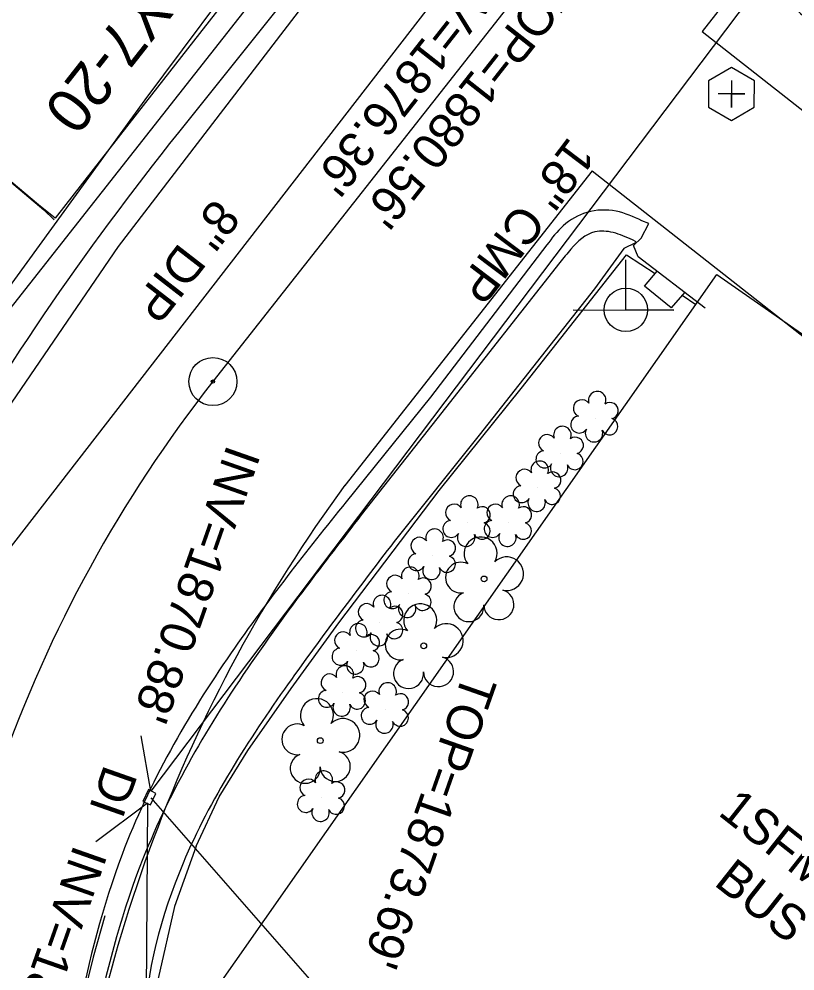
# Model space of a CAD drawing. Extents: x 553786 to 558838, y 502329 to 507342.
# Drawn here: x 558230.8 to 558318.3, y 506262.8 to 506370.1 of the extents above; entities that cross this region are included whole.
import ezdxf

# ---------------------------------------------------------------- set-up
doc = ezdxf.new("R2010")
doc.units = 0
for name, color, linetype in [('CTL Secondary Horizontal and Vertical Text', 7, 'Continuous'), ('Exist Building Text', 7, 'Continuous'), ('Exist Hydrographic Top of Bank', 7, 'Continuous'), ('Exist Property Owner Text', 7, 'Continuous'), ('Exist Structure Minor Drop Inlet', 7, 'Continuous'), ('Exist Structure Minor Drop Inlet Leader', 7, 'Continuous'), ('Exist Structure Minor Drop Inlet Text', 7, 'Continuous'), ('Exist Structure Minor Drop Inlet Top Elevation', 7, 'Continuous'), ('Exist Structure Minor Pipes CMP 18 Inch', 7, 'Continuous'), ('Exist Structure Minor Pipes CMP 18 Inch Invert', 7, 'Continuous'), ('Exist Structure Minor Pipes CMP 18 Inch Leader', 7, 'Continuous'), ('Exist Structure Minor Pipes CMP 18 Inch Text', 7, 'Continuous'), ('Exist Utilities Power Joint Use Telephone CELL', 7, 'Continuous'), ('Exist Utilities Sanitary Sewer Manhole Text', 7, 'Continuous'), ('Exist Utilities Sanitary Sewer UG Line', 7, 'Continuous'), ('Exist Utilities Sanitary Sewer UG Line Invert Elevation', 7, 'Continuous'), ('Exist Utilities Sanitary Sewer UG Line Text', 7, 'Continuous'), ('Exist Vegetation Shrub CELL', 7, 'Continuous'), ('Exist Vegetation Tree CELL', 7, 'Continuous'), ('Prop Drainage Structure Catch Basin Grate 840 03E Label', 7, 'Continuous'), ('Prop Drainage Structure Pipe Alternate 24in', 7, 'Continuous'), ('Prop Drainage Structure Pipe Alternate 36in', 7, 'Continuous'), ('Prop Drainage Structure Pipe RCP 15in Class III Label', 7, 'Continuous'), ('Prop Drainage Structure Pipe RCP 30in Class III Label', 7, 'Continuous'), ('Prop Drainage Structure Plot Symbol 50 Scale', 7, 'Continuous'), ('Prop Drainage Structure Tops and Inverts LABEL', 7, 'Continuous'), ('Prop Earthen Structure Tail Ditch Label', 7, 'Continuous'), ('Prop Erosion Rip Rap Pad Outlet for Jurisdictional Stream CELL', 7, 'Continuous'), ('Prop Geopak Pavement Shape Independent', 7, 'Continuous'), ('Sheet Layout Plan Border', 7, 'Continuous')]:
    doc.layers.add(name, color=color, linetype=linetype)

# ---------------------------------------------------------------- blocks, each defined once
blk = doc.blocks.new('EXIST UTILITIES SANITARY SEWER CLEAN-OUT')
at = {"layer": 'Prop Drainage Structure Pipe RCP 30in Class III Label'}
blk.add_line((0, 0), (0, 0), dxfattribs=at)
blk.add_lwpolyline([(-0.0516, 0.0299), (-0.0517, -0.0297), (-0.0001, -0.0596), (0.0516, -0.0299), (0.0517, 0.0297), (0.0001, 0.0596)], close=True, dxfattribs=at)
blk.add_lwpolyline([(0, 0.0302), (0, -0.0302), (0, 0), (0.0302, 0), (-0.0302, 0)], dxfattribs=at)
blk = doc.blocks.new('EXIST SURVEY CENTERLINE POINT')
at = {"layer": 'Prop Drainage Structure Catch Basin Grate 840 03E Label'}
for radius in [0.0542, 0.00375]:
    blk.add_circle((0, 0), radius, dxfattribs=at)

msp = doc.modelspace()

# ---------------------------------------------------------------- linework, layer by layer
at = {"layer": 'Exist Hydrographic Top of Bank'}
msp.add_lwpolyline([(558257.59, 506383.07), (558258.19, 506380.71), (558257.73, 506378.12), (558244.99, 506361.02), (558226.41, 506335.42), (558218.6, 506323.46), (558212.44, 506309.96), (558209.07, 506301.52), (558193.11, 506291.4), (558182.7, 506286.78), (558173.46, 506282.16), (558159.24, 506272.92)], dxfattribs=at)
at = {"layer": 'Exist Structure Minor Drop Inlet'}
msp.add_lwpolyline([(558244.79, 506281.89), (558245.63, 506281.54), (558246.25, 506282.82), (558245.4, 506283.26), (558244.79, 506281.89)], dxfattribs=at)
at = {"layer": 'Exist Structure Minor Drop Inlet Leader'}
msp.add_lwpolyline([(558245.67, 506282.33), (558268.56, 506256.16), (558270.55, 506261.82)], dxfattribs=at)
at = {"layer": 'Exist Structure Minor Pipes CMP 18 Inch'}
for p, q in [((558317.32, 506378.01), (558245.67, 506283.06)), ((558245.29, 506281.72), (558244.21, 506128.79))]:
    msp.add_line(p, q, dxfattribs=at)
at = {"layer": 'Exist Structure Minor Pipes CMP 18 Inch Leader'}
for p, q in [((558245.67, 506283.06), (558244.6, 506289.32)), ((558245.29, 506281.72), (558239.47, 506277.37))]:
    msp.add_line(p, q, dxfattribs=at)
at = {"layer": 'Exist Utilities Power Joint Use Telephone CELL'}
msp.add_line((558299.22, 506337.33), (558299.22, 506337.33), dxfattribs=at)
msp.add_lwpolyline([(558293.28, 506337.33), (558304.62, 506337.3), (558299.22, 506337.31), (558299.22, 506342.96)], dxfattribs=at)
msp.add_circle((558299.22, 506337.34), 2.45, dxfattribs=at)
at = {"layer": 'Exist Utilities Sanitary Sewer UG Line'}
msp.add_line((558285.27, 506382.17), (558226.19, 506305.87), dxfattribs=at)
at = {"layer": 'Exist Vegetation Shrub CELL'}
for p, q in [((558295.76, 506325.11), (558295.76, 506325.11)), ((558291.84, 506321.18), (558291.84, 506321.18)), ((558289.28, 506317.26), (558289.28, 506317.26)), ((558281.35, 506313.34), (558281.35, 506313.34)), ((558286, 506313.34), (558286, 506313.34)), ((558277.43, 506309.6), (558277.43, 506309.6)), ((558274.69, 506305.31), (558274.69, 506305.31)), ((558271.5, 506302.12), (558271.5, 506302.12)), ((558268.85, 506298.94), (558268.85, 506298.94)), ((558267.31, 506294.18), (558267.31, 506294.18)), ((558272.14, 506292.26), (558272.14, 506292.26)), ((558264.94, 506282.32), (558264.94, 506282.32))]:
    msp.add_line(p, q, dxfattribs=at)
for centre, radius, start, end in [((558294.27, 506326.23), 0.968, 35.8908, 245.4216), ((558295.99, 506327.15), 0.99, 334.8391, 200.4717), ((558297.43, 506325.97), 0.929, 284.4567, 126.0861), ((558293.96, 506324.4), 0.955, 95.1099, 327.9534), ((558297.39, 506324.18), 0.937, 204.9913, 73.4601), ((558292.07, 506323.22), 0.99, 334.8391, 200.4717), ((558290.35, 506322.31), 0.968, 35.8908, 245.4216), ((558293.51, 506322.05), 0.929, 284.4567, 126.0861), ((558295.63, 506323.42), 0.984, 151.2797, 21.387), ((558290.04, 506320.48), 0.955, 95.1099, 327.9534), ((558293.47, 506320.25), 0.937, 204.9913, 73.4601), ((558289.51, 506319.3), 0.99, 334.8391, 200.4717), ((558291.71, 506319.5), 0.984, 151.2797, 21.387), ((558287.8, 506318.39), 0.968, 35.8908, 245.4216), ((558290.96, 506318.13), 0.929, 284.4567, 126.0861), ((558287.48, 506316.56), 0.955, 95.1099, 327.9534), ((558290.92, 506316.33), 0.937, 204.9913, 73.4601), ((558279.87, 506314.46), 0.968, 35.8908, 245.4216), ((558281.58, 506315.38), 0.99, 334.8391, 200.4717), ((558284.52, 506314.46), 0.968, 35.8908, 245.4216), ((558286.23, 506315.38), 0.99, 334.8391, 200.4717), ((558289.16, 506315.58), 0.984, 151.2797, 21.387), ((558283.02, 506314.21), 0.929, 284.4567, 126.0861), ((558287.67, 506314.21), 0.929, 284.4567, 126.0861), ((558279.55, 506312.63), 0.955, 95.1099, 327.9534), ((558282.99, 506312.41), 0.937, 204.9913, 73.4601), ((558284.2, 506312.63), 0.955, 95.1099, 327.9534), ((558287.64, 506312.41), 0.937, 204.9913, 73.4601), ((558277.66, 506311.64), 0.99, 334.8391, 200.4717), ((558275.95, 506310.72), 0.968, 35.8908, 245.4216), ((558279.1, 506310.47), 0.929, 284.4567, 126.0861), ((558281.22, 506311.65), 0.984, 151.2797, 21.387), ((558285.87, 506311.65), 0.984, 151.2797, 21.387), ((558275.63, 506308.89), 0.955, 95.1099, 327.9534), ((558279.07, 506308.67), 0.937, 204.9913, 73.4601), ((558274.92, 506307.35), 0.99, 334.8391, 200.4717), ((558277.3, 506307.91), 0.984, 151.2797, 21.387), ((558273.21, 506306.44), 0.968, 35.8908, 245.4216), ((558276.37, 506306.18), 0.929, 284.4567, 126.0861), ((558271.73, 506304.16), 0.99, 334.8391, 200.4717), ((558272.89, 506304.6), 0.955, 95.1099, 327.9534), ((558276.33, 506304.38), 0.937, 204.9913, 73.4601), ((558270.02, 506303.24), 0.968, 35.8908, 245.4216), ((558273.17, 506302.99), 0.929, 284.4567, 126.0861), ((558274.57, 506303.63), 0.984, 151.2797, 21.387), ((558269.07, 506300.98), 0.99, 334.8391, 200.4717), ((558269.7, 506301.41), 0.955, 95.1099, 327.9534), ((558273.14, 506301.19), 0.937, 204.9913, 73.4601), ((558267.36, 506300.06), 0.968, 35.8908, 245.4216), ((558270.52, 506299.8), 0.929, 284.4567, 126.0861), ((558271.37, 506300.43), 0.984, 151.2797, 21.387), ((558267.05, 506298.23), 0.955, 95.1099, 327.9534), ((558270.48, 506298.01), 0.937, 204.9913, 73.4601), ((558267.54, 506296.22), 0.99, 334.8391, 200.4717), ((558268.72, 506297.25), 0.984, 151.2797, 21.387), ((558265.83, 506295.31), 0.968, 35.8908, 245.4216), ((558268.98, 506295.05), 0.929, 284.4567, 126.0861), ((558272.37, 506294.3), 0.99, 334.8391, 200.4717), ((558265.51, 506293.48), 0.955, 95.1099, 327.9534), ((558268.94, 506293.25), 0.937, 204.9913, 73.4601), ((558270.66, 506293.39), 0.968, 35.8908, 245.4216), ((558273.81, 506293.13), 0.929, 284.4567, 126.0861), ((558267.18, 506292.5), 0.984, 151.2797, 21.387), ((558270.34, 506291.56), 0.955, 95.1099, 327.9534), ((558273.78, 506291.33), 0.937, 204.9913, 73.4601), ((558272.01, 506290.58), 0.984, 151.2797, 21.387), ((558265.17, 506284.36), 0.99, 334.8391, 200.4717), ((558263.45, 506283.45), 0.968, 35.8908, 245.4216), ((558266.61, 506283.19), 0.929, 284.4567, 126.0861), ((558263.14, 506281.62), 0.955, 95.1099, 327.9534), ((558266.57, 506281.39), 0.937, 204.9913, 73.4601), ((558264.81, 506280.64), 0.984, 151.2797, 21.387)]:
    msp.add_arc(centre, radius, start, end, dxfattribs=at)
at = {"layer": 'Exist Vegetation Tree CELL'}
for p, q in [((558283.23, 506307), (558283.23, 506307)), ((558276.43, 506299.45), (558276.43, 506299.45)), ((558264.78, 506288.76), (558264.78, 506288.76))]:
    msp.add_line(p, q, dxfattribs=at)
for centre in [(558283.23, 506307), (558276.43, 506299.45), (558264.78, 506288.76)]:
    msp.add_circle(centre, 0.326, dxfattribs=at)
for centre, radius, start, end in [((558282.84, 506309.87), 1.86, 330.1651, 219.7134), ((558285.78, 506307.58), 1.9, 257.1011, 134.1999), ((558280.62, 506307.15), 1.73, 62.6636, 279.3457), ((558284.9, 506304.1), 1.7, 181.2822, 74.56), ((558281.52, 506303.87), 1.69, 111.5671, 6.231), ((558276.04, 506302.32), 1.86, 330.1651, 219.7134), ((558278.98, 506300.04), 1.9, 257.1011, 134.1999), ((558273.82, 506299.6), 1.73, 62.6636, 279.3457), ((558278.1, 506296.55), 1.7, 181.2822, 74.56), ((558274.72, 506296.33), 1.69, 111.5671, 6.231), ((558264.4, 506291.63), 1.86, 330.1651, 219.7134), ((558267.33, 506289.35), 1.9, 257.1011, 134.1999), ((558262.18, 506288.91), 1.73, 62.6636, 279.3457), ((558266.46, 506285.86), 1.7, 181.2822, 74.56), ((558263.08, 506285.64), 1.69, 111.5671, 6.231)]:
    msp.add_arc(centre, radius, start, end, dxfattribs=at)
at = {"layer": 'Prop Drainage Structure Pipe Alternate 24in'}
msp.add_lwpolyline([(558392.9, 506555.16), (558384.83, 506545.48), (558368.78, 506526.06), (558368.34, 506512.13), (558366.39, 506503.58), (558342.53, 506474.11), (558325.81, 506452.61), (558298.58, 506417.66), (558282.3, 506396.42), (558269.57, 506380.5), (558242, 506344.48), (558223.18, 506316.98), (558212.1, 506287.29), (558207.18, 506261.28)], dxfattribs=at)
at = {"layer": 'Prop Drainage Structure Pipe Alternate 36in'}
for p, q in [((558290.32, 506344.66), (558277.19, 506327.48)), ((558277.19, 506327.48), (558267.68, 506315.69))]:
    msp.add_line(p, q, dxfattribs=at)
for points in [[(558265.29, 506379.24), (558265.58, 506378.54), (558261.26, 506372.99), (558248.8, 506357.33)], [(558308.15, 506337.54), (558300.6, 506343.3), (558300.08, 506344.59), (558300.94, 506345.41), (558301.8, 506347.06), (558301.02, 506347.39)], [(558240.47, 506269.02), (558239.18, 506264.33), (558237.79, 506258.73), (558236.22, 506251.53), (558235.3, 506244.44), (558234.27, 506236.5), (558233.3, 506229.17), (558232.34, 506218.78), (558231.78, 506209.19), (558231.55, 506198), (558231.32, 506189.16), (558231.31, 506181.44), (558231.43, 506169.89), (558231.46, 506167.93)]]:
    msp.add_lwpolyline(points, dxfattribs=at)
msp.add_ellipse((558499.25, 506158.11), major_axis=(-260.6, -190.01), ratio=0.991714, start_param=4.97909, end_param=5.137913, dxfattribs=at)
for points in [[(558316.98, 506377.08), (558316.62, 506376.61), (558316.65, 506374.36), (558317.71, 506372.09), (558322.29, 506368.45)], [(558301.02, 506347.39), (558298.14, 506348.46), (558294.83, 506348.32), (558292.17, 506346.83), (558290.32, 506344.66)], [(558267.68, 506315.69), (558254.72, 506298.65), (558242.43, 506275.94), (558237.44, 506257.89), (558233.95, 506236.63), (558231.98, 506213.82), (558231.16, 506186.22), (558231.15, 506172.38), (558232.05, 506139.84)]]:
    msp.add_spline(points, degree=3, dxfattribs=at)
at = {"layer": 'Prop Drainage Structure Pipe RCP 15in Class III Label'}
for p, q in [((558404.32, 506491.4), (558307.81, 506368.73)), ((558262.43, 506378.98), (558197.82, 506296.85)), ((558307.81, 506368.73), (558410.25, 506288.13)), ((558295.44, 506353.01), (558267.55, 506317.55)), ((558295.44, 506353.01), (558469.64, 506215.96))]:
    msp.add_line(p, q, dxfattribs=at)
msp.add_arc((558401.64, 506219.22), 166.29, 143.7448, 175.0479, dxfattribs=at)
at = {"layer": 'Prop Drainage Structure Plot Symbol 50 Scale'}
for points in [[(558262.48, 506382.96), (558258.35, 506377.7), (558245.08, 506360.71), (558234.9, 506347.67), (558233.01, 506349.19), (558227.28, 506354), (558224.62, 506356.22)], [(558300.29, 506344.89), (558299, 506344.27), (558295.69, 506339.72), (558282.69, 506323.21), (558273.09, 506311.2)]]:
    msp.add_lwpolyline(points, dxfattribs=at)
msp.add_spline([(558273.09, 506311.2), (558261.15, 506295.15), (558249.31, 506274.95), (558244.88, 506256.25), (558244.91, 506250.94)], degree=3, dxfattribs=at)
at = {"layer": 'Prop Drainage Structure Tops and Inverts LABEL'}
for p, q in [((558300.39, 506344.99), (558299.95, 506345.22)), ((558291.79, 506342.68), (558278.89, 506326.3)), ((558278.89, 506326.3), (558269.4, 506314.22))]:
    msp.add_line(p, q, dxfattribs=at)
for points in [[(558299.95, 506345.22), (558297.79, 506346.05), (558295.73, 506346.13), (558293.03, 506344.19), (558291.79, 506342.68)], [(558269.4, 506314.22), (558256.98, 506297.52), (558244.79, 506275.45), (558239.57, 506257.6), (558236.11, 506236.33), (558234.29, 506213.73), (558233.48, 506186.08), (558233.46, 506172.48), (558234.18, 506140.12)]]:
    msp.add_spline(points, degree=3, dxfattribs=at)
at = {"layer": 'Prop Earthen Structure Tail Ditch Label'}
msp.add_lwpolyline([(558305.85, 506339.34), (558304.34, 506337.57), (558301.33, 506340.01), (558302.75, 506341.69)], dxfattribs=at)
at = {"layer": 'Prop Erosion Rip Rap Pad Outlet for Jurisdictional Stream CELL'}
for points in [[(558224.63, 506356.18), (558233.6, 506348.62), (558234.77, 506347.48)], [(558250.78, 506276.86), (558253.36, 506282.43), (558256.6, 506287.64), (558261.48, 506294.65), (558266.85, 506302.04), (558278.18, 506316.98), (558287.43, 506328.46), (558299.28, 506343.56), (558302.53, 506341.44)], [(558305.55, 506338.99), (558307.1, 506337.95)], [(558250.78, 506276.86), (558248.36, 506270.07), (558246.5, 506261.94), (558245.27, 506256.46), (558245.16, 506249.59)]]:
    msp.add_lwpolyline(points, dxfattribs=at)
msp.add_lwpolyline([(558272.14, 506244.78), (558251.85, 506259.03), (558309.46, 506341.32), (558351.47, 506312.04), (558360.94, 506300.11), (558305.97, 506221.03), (558286.56, 506234.66), (558294.93, 506151.47), (558305.21, 506142.15), (558387, 506248.01), (558450.97, 506198.46), (558383.04, 506110.27), (558383.22, 506110.02), (558362.17, 506083.24), (558352.04, 506070.24), (558292.36, 506128.98), (558291.33, 506127.64), (558278.59, 506139.21), (558265.91, 506244.1)], close=True, dxfattribs=at)
at = {"layer": 'Sheet Layout Plan Border'}
msp.add_line((558549.5, 506706.87), (558252.67, 506329.25), dxfattribs=at)
msp.add_arc((558372.79, 506234.83), 152.79, 141.8306, 179.4327, dxfattribs=at)

# ---------------------------------------------------------------- block references
at = {"layer": 'Prop Drainage Structure Pipe RCP 30in Class III Label', "xscale": 50, "yscale": 50}
msp.add_blockref('EXIST UTILITIES SANITARY SEWER CLEAN-OUT', (558311.12, 506361.68), dxfattribs=at)
at = {"layer": 'Prop Geopak Pavement Shape Independent', "xscale": 50, "yscale": 50}
msp.add_blockref('EXIST SURVEY CENTERLINE POINT', (558252.67, 506329.25), dxfattribs=at)

# ---------------------------------------------------------------- texts
at = {"layer": 'CTL Secondary Horizontal and Vertical Text'}
msp.add_text('BY7-20', height=5, rotation=231.8306, dxfattribs=at).set_placement((558247.19, 506377.42))
at = {"layer": 'Exist Building Text'}
for s, p in [('1SFMTL', (558309.49, 506280.47)), ('BUS', (558309.02, 506272.56))]:
    msp.add_text(s, height=4, rotation=321.6667, dxfattribs=at).set_placement(p)
at = {"layer": 'Exist Property Owner Text'}
msp.add_text('GLENMARY ORDER OF', height=5, rotation=231.8306, dxfattribs=at).set_placement((558229.38, 506390.98))
at = {"layer": 'Exist Structure Minor Drop Inlet Text'}
msp.add_text('DI', height=4, rotation=250.6317, dxfattribs=at).set_placement((558240.45, 506286.18))
at = {"layer": 'Exist Structure Minor Drop Inlet Top Elevation'}
msp.add_text("TOP=1873.69'", height=4, rotation=250.6317, dxfattribs=at).set_placement((558280.94, 506296.53))
at = {"layer": 'Exist Structure Minor Pipes CMP 18 Inch Invert'}
for s, p in [("INV=1870.88'", (558254.31, 506322.27)), ("INV=1870.53'", (558237.04, 506277.15))]:
    msp.add_text(s, height=4, rotation=250.6317, dxfattribs=at).set_placement(p)
at = {"layer": 'Exist Structure Minor Pipes CMP 18 Inch Text'}
msp.add_text('18" CMP', height=4, rotation=232.9582, dxfattribs=at).set_placement((558292.82, 506357))
at = {"layer": 'Exist Utilities Sanitary Sewer Manhole Text'}
msp.add_text("TOP=1880.56'", height=4, rotation=231.8306, dxfattribs=at).set_placement((558290.76, 506375.72))
at = {"layer": 'Exist Utilities Sanitary Sewer UG Line Invert Elevation'}
msp.add_text("INV=1876.36'", height=4, rotation=231.8306, dxfattribs=at).set_placement((558283.93, 506377.78))
at = {"layer": 'Exist Utilities Sanitary Sewer UG Line Text'}
msp.add_text('8" DIP', height=4, rotation=232.246, dxfattribs=at).set_placement((558252.82, 506350.06))

doc.saveas('drawing.dxf')
